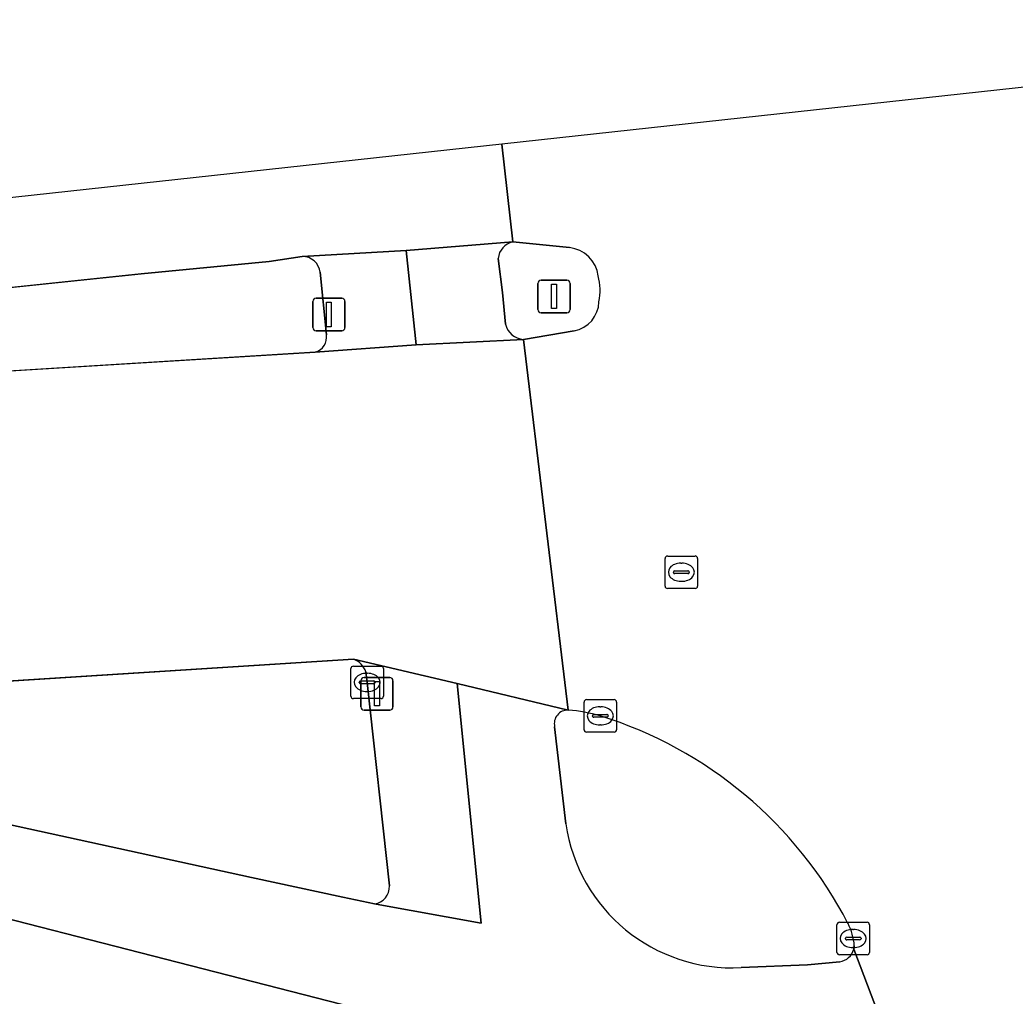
# Model space of a CAD drawing. Extents: x 160023 to 161302, y 384750 to 385707.
# Drawn here: x 161195.15 to 161225.81, y 385324.38 to 385354.45 of the extents above; entities that cross this region are included whole.
import ezdxf

# ---------------------------------------------------------------- set-up
doc = ezdxf.new("R2010")
doc.units = 0
for name, color, linetype in [('IMGEO_Berm_groen', 7, 'Continuous'), ('IMGEO_Fietspad_gesloten', 7, 'Continuous'), ('IMGEO_Kolk', 7, 'Continuous'), ('IMGEO_Lichtmast', 7, 'Continuous'), ('IMGEO_Rijbaan_lokaal_gesloten', 7, 'Continuous'), ('IMGEO_Rijbaan_regionaal_gesloten', 7, 'Continuous'), ('IMGEO_Rioolput', 7, 'Continuous'), ('IMGEO_Verkeerseiland_gesloten', 7, 'Continuous'), ('IMGEO_Verkeersregelinstallatiepaal', 7, 'Continuous'), ('IMGEO_Voetpad_open', 7, 'Continuous')]:
    doc.layers.add(name, color=color, linetype=linetype)

msp = doc.modelspace()

# ---------------------------------------------------------------- linework, layer by layer
at = {"layer": 'IMGEO_Berm_groen'}
for points in [[(161203.85, 385347.166), (161202.833, 385347.015), (161198.887, 385346.635), (161180.769, 385344.721), (161167.761, 385343.429), (161167.844, 385341.38)], [(161204.598, 385344.755), (161204.4, 385346.678)], [(161173.114, 385342.6), (161181.164, 385342.911), (161186.184, 385343.141), (161192.167, 385343.474), (161204.252, 385344.219)], [(161205.429, 385334.762), (161190.076, 385333.785), (161188.421, 385333.681), (161187.847, 385331.165), (161189.213, 385330.888), (161202.286, 385328.032), (161205.102, 385327.431), (161206.075, 385327.222)], [(161205.851, 385334.047), (161205.813, 385334.371)], [(161206.537, 385327.778), (161205.851, 385334.047)]]:
    msp.add_lwpolyline(points, dxfattribs=at)
for centre, radius, start, end in [((161203.849, 385346.611), 0.555, 6.9087, 89.9278), ((161204.118, 385344.685), 0.485, 286.0798, 8.2339), ((161205.177, 385334.131), 0.68, 20.7079, 68.2571), ((161206.002, 385327.753), 0.536, 277.8728, 2.6784)]:
    msp.add_arc(centre, radius, start, end, dxfattribs=at)
at = {"layer": 'IMGEO_Fietspad_gesloten'}
for points in [[(161210.337, 385347.612), (161207.051, 385347.35), (161207.365, 385344.447), (161210.663, 385344.611)], [(161210.023, 385346.058), (161209.889, 385347.106)], [(161210.115, 385345.079), (161210.023, 385346.058)], [(161212.046, 385333.194), (161208.623, 385334.016), (161209.365, 385326.626), (161206.127, 385327.213), (161206.075, 385327.222), (161205.102, 385327.431), (161202.286, 385328.032), (161189.213, 385330.888), (161187.847, 385331.165), (161187.038, 385331.362)], [(161211.969, 385329.694), (161211.625, 385332.682)], [(161186.629, 385331.923), (161186.104, 385328.987), (161206.601, 385323.731)], [(161210.529, 385319.122), (161214.309, 385285.046), (161215.796, 385285.125), (161216.781, 385290.428), (161216.706, 385291.012), (161216.684, 385291.417), (161214.826, 385306.402), (161213.244, 385319.486), (161213.23, 385319.602), (161212.865, 385322.292), (161221.988, 385322.8), (161220.839, 385325.828)], [(161220.413, 385325.442), (161219.41, 385325.349), (161217.375, 385325.261)]]:
    msp.add_lwpolyline(points, dxfattribs=at)
for centre, radius, start, end in [((161210.444, 385347.066), 0.556, 101.0602, 175.8981), ((161210.703, 385345.213), 0.604, 192.8438, 266.1606), ((161212.032, 385332.776), 0.418, 88.1318, 193.0096), ((161217.098, 385330.436), 5.182, 188.2287, 273.0668), ((161220.328, 385325.963), 0.528, 279.2203, 345.1393)]:
    msp.add_arc(centre, radius, start, end, dxfattribs=at)
at = {"layer": 'IMGEO_Kolk'}
for p, q in [((161205.425, 385334.547), (161206.277, 385334.547)), ((161205.35, 385333.621), (161205.35, 385334.473)), ((161205.838, 385334.327), (161205.863, 385334.327)), ((161206.351, 385334.473), (161206.351, 385333.621)), ((161205.609, 385334.041), (161205.609, 385334.053)), ((161206.047, 385334.004), (161205.649, 385334.004)), ((161205.652, 385334.09), (161206.05, 385334.09)), ((161206.093, 385334.053), (161206.093, 385334.041)), ((161205.861, 385333.767), (161205.836, 385333.767)), ((161206.277, 385333.547), (161205.425, 385333.547)), ((161212.532, 385332.589), (161212.532, 385333.441)), ((161212.607, 385333.515), (161213.459, 385333.515)), ((161213.02, 385333.295), (161213.045, 385333.295)), ((161213.533, 385333.441), (161213.533, 385332.589)), ((161212.791, 385333.009), (161212.791, 385333.021)), ((161213.229, 385332.972), (161212.831, 385332.972)), ((161212.834, 385333.058), (161213.232, 385333.058)), ((161213.275, 385333.021), (161213.275, 385333.009)), ((161213.043, 385332.735), (161213.018, 385332.735)), ((161213.459, 385332.515), (161212.607, 385332.515)), ((161220.323, 385325.732), (161220.323, 385326.584)), ((161220.398, 385326.658), (161221.25, 385326.658)), ((161221.324, 385326.584), (161221.324, 385325.732)), ((161220.811, 385326.438), (161220.836, 385326.438)), ((161220.582, 385326.152), (161220.582, 385326.164)), ((161221.02, 385326.115), (161220.622, 385326.115)), ((161220.625, 385326.201), (161221.023, 385326.201)), ((161221.066, 385326.164), (161221.066, 385326.152)), ((161221.25, 385325.658), (161220.398, 385325.658)), ((161220.834, 385325.878), (161220.809, 385325.878))]:
    msp.add_line(p, q, dxfattribs=at)
for points in [[(161205.425, 385334.547), (161206.277, 385334.547)], [(161205.35, 385333.621), (161205.35, 385334.473)], [(161206.351, 385334.473), (161206.351, 385333.621)], [(161206.277, 385333.547), (161205.425, 385333.547)], [(161212.532, 385332.589), (161212.532, 385333.441)], [(161212.607, 385333.515), (161213.459, 385333.515)], [(161213.533, 385333.441), (161213.533, 385332.589)], [(161213.459, 385332.515), (161212.607, 385332.515)], [(161220.323, 385325.732), (161220.323, 385326.584)], [(161220.398, 385326.658), (161221.25, 385326.658)], [(161221.324, 385326.584), (161221.324, 385325.732)], [(161221.25, 385325.658), (161220.398, 385325.658)]]:
    msp.add_lwpolyline(points, dxfattribs=at)
for centre, radius, start, end in [((161205.427, 385334.471), 0.0765, 91.552, 178.448), ((161205.427, 385334.471), 0.0765, 91.552, 178.448), ((161206.275, 385334.471), 0.0765, 1.552, 88.448), ((161206.275, 385334.471), 0.0765, 1.552, 88.448), ((161205.649, 385334.05), 0.0403, 85.8775, 175.7526), ((161205.646, 385334.04), 0.0366, 178.938, 274.7102), ((161206.05, 385334.047), 0.043, 264.8664, 352.4533), ((161206.054, 385334.052), 0.0386, 1.7309, 96.639), ((161205.427, 385333.623), 0.0765, 181.552, 268.448), ((161205.427, 385333.623), 0.0765, 181.552, 268.448), ((161206.275, 385333.623), 0.0765, 271.552, 358.448), ((161206.275, 385333.623), 0.0765, 271.552, 358.448), ((161212.609, 385333.439), 0.0765, 91.552, 178.448), ((161212.609, 385333.439), 0.0765, 91.552, 178.448), ((161213.457, 385333.439), 0.0765, 1.552, 88.448), ((161213.457, 385333.439), 0.0765, 1.552, 88.448), ((161212.831, 385333.018), 0.0403, 85.8775, 175.7526), ((161212.828, 385333.008), 0.0366, 178.938, 274.7102), ((161213.232, 385333.015), 0.043, 264.8664, 352.4533), ((161213.236, 385333.02), 0.0386, 1.7309, 96.639), ((161212.609, 385332.591), 0.0765, 181.552, 268.448), ((161212.609, 385332.591), 0.0765, 181.552, 268.448), ((161213.457, 385332.591), 0.0765, 271.552, 358.448), ((161213.457, 385332.591), 0.0765, 271.552, 358.448), ((161220.4, 385326.582), 0.0765, 91.552, 178.448), ((161220.4, 385326.582), 0.0765, 91.552, 178.448), ((161221.248, 385326.582), 0.0765, 1.552, 88.448), ((161221.248, 385326.582), 0.0765, 1.552, 88.448), ((161220.622, 385326.161), 0.0403, 85.8775, 175.7526), ((161220.619, 385326.151), 0.0366, 178.938, 274.7102), ((161221.023, 385326.158), 0.043, 264.8664, 352.4533), ((161221.027, 385326.163), 0.0386, 1.7309, 96.639), ((161220.4, 385325.734), 0.0765, 181.552, 268.448), ((161220.4, 385325.734), 0.0765, 181.552, 268.448), ((161221.248, 385325.734), 0.0765, 271.552, 358.448), ((161221.248, 385325.734), 0.0765, 271.552, 358.448)]:
    msp.add_arc(centre, radius, start, end, dxfattribs=at)
for centre, major_axis, ratio, start_param, end_param in [((161205.837, 385334.047), (-0.387, 0.002), 0.722429, 4.712389, 7.853982), ((161205.862, 385334.047), (-0.39, 0.002), 0.717154, 1.570796, 4.712389), ((161213.019, 385333.015), (-0.387, 0.002), 0.722429, 4.712389, 7.853982), ((161213.044, 385333.015), (-0.39, 0.002), 0.717154, 1.570796, 4.712389), ((161220.81, 385326.158), (-0.387, 0.002), 0.722429, 4.712389, 7.853982), ((161220.835, 385326.158), (-0.39, 0.002), 0.717154, 1.570796, 4.712389)]:
    msp.add_ellipse(centre, major_axis=major_axis, ratio=ratio, start_param=start_param, end_param=end_param, dxfattribs=at)
at = {"layer": 'IMGEO_Lichtmast'}
for p, q in [((161211.109, 385345.534), (161211.109, 385346.334)), ((161211.109, 385346.334), (161211.109, 385345.534)), ((161211.209, 385346.434), (161211.999, 385346.434)), ((161211.999, 385346.434), (161211.209, 385346.434)), ((161212.099, 385346.334), (161212.099, 385345.534)), ((161212.099, 385345.534), (161212.099, 385346.334)), ((161211.999, 385345.434), (161211.209, 385345.434)), ((161211.209, 385345.434), (161211.999, 385345.434))]:
    msp.add_line(p, q, dxfattribs=at)
msp.add_lwpolyline([(161211.529, 385346.309), (161211.679, 385346.309), (161211.679, 385345.559), (161211.529, 385345.559), (161211.529, 385346.309)], dxfattribs=at)
for centre, start, end in [((161211.209, 385346.334), 90, 180), ((161211.209, 385346.334), 90, 180), ((161211.999, 385346.334), 0, 90), ((161211.999, 385346.334), 360, 90), ((161211.209, 385345.534), 180, 270), ((161211.209, 385345.534), 180, 270), ((161211.999, 385345.534), 270, 0), ((161211.999, 385345.534), 270, 0)]:
    msp.add_arc(centre, 0.1, start, end, dxfattribs=at)
at = {"layer": 'IMGEO_Rijbaan_lokaal_gesloten'}
for points in [[(161166.76, 385343.364), (161167.761, 385343.429), (161180.769, 385344.721), (161198.887, 385346.635), (161202.833, 385347.015), (161203.85, 385347.166), (161207.051, 385347.35), (161210.337, 385347.612), (161210, 385350.626), (161164.38, 385345.655), (161159.084, 385345.381), (160946.542, 385334.387), (160858.736, 385329.845)], [(160862.639, 385317.47), (160863.719, 385317.527), (160867.517, 385317.701), (160867.815, 385317.715), (160872.734, 385317.942), (160878.109, 385318.511), (160939.926, 385321.572), (161002.691, 385324.976), (161116.828, 385330.675), (161175.105, 385333.21), (161187.334, 385333.626), (161188.421, 385333.681), (161190.076, 385333.785), (161205.429, 385334.762), (161208.623, 385334.016), (161212.046, 385333.194), (161210.663, 385344.611), (161207.365, 385344.447), (161204.252, 385344.219), (161192.167, 385343.474), (161186.184, 385343.141), (161181.164, 385342.911), (161173.114, 385342.6)]]:
    msp.add_lwpolyline(points, dxfattribs=at)
at = {"layer": 'IMGEO_Rijbaan_regionaal_gesloten'}
for points in [[(161245.105, 385354.451), (161210, 385350.626), (161210.337, 385347.612), (161212.08, 385347.438)], [(161212.23, 385344.873), (161210.663, 385344.611), (161212.046, 385333.194)], [(161220.856, 385325.934), (161220.839, 385325.828), (161221.988, 385322.8), (161222.816, 385320.201), (161223.038, 385319.214)]]:
    msp.add_lwpolyline(points, dxfattribs=at)
for centre, radius, start, end in [((161211.972, 385346.437), 1.007, 7.415, 83.8213), ((161211.2, 385346.121), 1.825, 348.8741, 14.1408), ((161212.052, 385345.795), 0.939, 280.9214, 358.3941), ((161211.562, 385327.714), 5.501, 74.4894, 84.952), ((161209.178, 385320.664), 12.938, 27.4269, 72.6656), ((161218.991, 385325.782), 1.872, 4.6645, 26.7432)]:
    msp.add_arc(centre, radius, start, end, dxfattribs=at)
at = {"layer": 'IMGEO_Rioolput'}
for p, q in [((161215.103, 385337.939), (161215.955, 385337.939)), ((161215.028, 385337.013), (161215.028, 385337.865)), ((161215.516, 385337.719), (161215.541, 385337.719)), ((161216.029, 385337.865), (161216.029, 385337.013)), ((161215.287, 385337.433), (161215.287, 385337.445)), ((161215.725, 385337.396), (161215.327, 385337.396)), ((161215.33, 385337.482), (161215.728, 385337.482)), ((161215.771, 385337.445), (161215.771, 385337.433)), ((161215.539, 385337.159), (161215.514, 385337.159)), ((161215.955, 385336.939), (161215.103, 385336.939))]:
    msp.add_line(p, q, dxfattribs=at)
for points in [[(161215.103, 385337.939), (161215.955, 385337.939)], [(161215.028, 385337.013), (161215.028, 385337.865)], [(161216.029, 385337.865), (161216.029, 385337.013)], [(161215.955, 385336.939), (161215.103, 385336.939)]]:
    msp.add_lwpolyline(points, dxfattribs=at)
for centre, radius, start, end in [((161215.105, 385337.863), 0.0765, 91.552, 178.448), ((161215.105, 385337.863), 0.0765, 91.552, 178.448), ((161215.953, 385337.863), 0.0765, 1.552, 88.448), ((161215.953, 385337.863), 0.0765, 1.552, 88.448), ((161215.327, 385337.442), 0.0403, 85.8775, 175.7526), ((161215.324, 385337.432), 0.0366, 178.938, 274.7102), ((161215.728, 385337.439), 0.043, 264.8664, 352.4533), ((161215.732, 385337.444), 0.0386, 1.7309, 96.639), ((161215.105, 385337.015), 0.0765, 181.552, 268.448), ((161215.105, 385337.015), 0.0765, 181.552, 268.448), ((161215.953, 385337.015), 0.0765, 271.552, 358.448), ((161215.953, 385337.015), 0.0765, 271.552, 358.448)]:
    msp.add_arc(centre, radius, start, end, dxfattribs=at)
for centre, major_axis, ratio, start_param, end_param in [((161215.515, 385337.439), (-0.387, 0.002), 0.722429, 4.712389, 7.853982), ((161215.54, 385337.439), (-0.39, 0.002), 0.717154, 1.570796, 4.712389)]:
    msp.add_ellipse(centre, major_axis=major_axis, ratio=ratio, start_param=start_param, end_param=end_param, dxfattribs=at)
at = {"layer": 'IMGEO_Verkeerseiland_gesloten'}
for points in [[(161212.08, 385347.438), (161210.337, 385347.612)], [(161209.889, 385347.106), (161210.023, 385346.058), (161210.115, 385345.079)], [(161210.663, 385344.611), (161212.23, 385344.873)], [(161211.625, 385332.682), (161211.969, 385329.694)], [(161220.839, 385325.828), (161220.856, 385325.934)], [(161217.375, 385325.261), (161219.41, 385325.349), (161220.413, 385325.442)]]:
    msp.add_lwpolyline(points, dxfattribs=at)
for centre, radius, start, end in [((161210.444, 385347.066), 0.556, 101.0602, 175.8981), ((161211.972, 385346.437), 1.007, 7.415, 83.8213), ((161211.2, 385346.121), 1.825, 348.8741, 14.1408), ((161212.052, 385345.795), 0.939, 280.9214, 358.3941), ((161210.703, 385345.213), 0.604, 192.8438, 266.1606), ((161212.032, 385332.776), 0.418, 88.1318, 193.0096), ((161211.562, 385327.714), 5.501, 74.4894, 84.952), ((161209.178, 385320.664), 12.938, 27.4269, 72.6656), ((161217.098, 385330.436), 5.182, 188.2287, 273.0668), ((161218.991, 385325.782), 1.872, 4.6645, 26.7432), ((161220.328, 385325.963), 0.528, 279.2203, 345.1393)]:
    msp.add_arc(centre, radius, start, end, dxfattribs=at)
at = {"layer": 'IMGEO_Verkeersregelinstallatiepaal'}
for p, q in [((161204.276, 385345.878), (161205.066, 385345.878)), ((161205.066, 385345.878), (161204.276, 385345.878)), ((161204.176, 385344.978), (161204.176, 385345.778)), ((161204.176, 385345.778), (161204.176, 385344.978)), ((161205.166, 385345.778), (161205.166, 385344.978)), ((161205.166, 385344.978), (161205.166, 385345.778)), ((161205.066, 385344.878), (161204.276, 385344.878)), ((161204.276, 385344.878), (161205.066, 385344.878)), ((161205.756, 385334.195), (161206.546, 385334.195)), ((161206.546, 385334.195), (161205.756, 385334.195)), ((161205.656, 385333.295), (161205.656, 385334.095)), ((161205.656, 385334.095), (161205.656, 385333.295)), ((161206.646, 385334.095), (161206.646, 385333.295)), ((161206.646, 385333.295), (161206.646, 385334.095)), ((161206.546, 385333.195), (161205.756, 385333.195)), ((161205.756, 385333.195), (161206.546, 385333.195))]:
    msp.add_line(p, q, dxfattribs=at)
for points in [[(161204.596, 385345.753), (161204.746, 385345.753), (161204.746, 385345.003), (161204.596, 385345.003), (161204.596, 385345.753)], [(161206.076, 385334.07), (161206.226, 385334.07), (161206.226, 385333.32), (161206.076, 385333.32), (161206.076, 385334.07)]]:
    msp.add_lwpolyline(points, dxfattribs=at)
for centre, start, end in [((161204.276, 385345.778), 90, 180), ((161204.276, 385345.778), 90, 180), ((161205.066, 385345.778), 0, 90), ((161205.066, 385345.778), 360, 90), ((161204.276, 385344.978), 180, 270), ((161204.276, 385344.978), 180, 270), ((161205.066, 385344.978), 270, 0), ((161205.066, 385344.978), 270, 0), ((161205.756, 385334.095), 90, 180), ((161205.756, 385334.095), 90, 180), ((161206.546, 385334.095), 0, 90), ((161206.546, 385334.095), 360, 90), ((161205.756, 385333.295), 180, 270), ((161205.756, 385333.295), 180, 270), ((161206.546, 385333.295), 270, 0), ((161206.546, 385333.295), 270, 0)]:
    msp.add_arc(centre, 0.1, start, end, dxfattribs=at)
at = {"layer": 'IMGEO_Voetpad_open'}
for points in [[(161207.051, 385347.35), (161203.85, 385347.166)], [(161204.252, 385344.219), (161207.365, 385344.447), (161207.051, 385347.35)], [(161204.4, 385346.678), (161204.598, 385344.755)], [(161208.623, 385334.016), (161205.429, 385334.762)], [(161205.813, 385334.371), (161205.851, 385334.047), (161206.537, 385327.778)], [(161206.075, 385327.222), (161206.127, 385327.213), (161209.365, 385326.626), (161208.623, 385334.016)], [(161177.006, 385327.762), (161180.558, 385327.108), (161204.537, 385321.219), (161206.601, 385323.731), (161186.104, 385328.987)]]:
    msp.add_lwpolyline(points, dxfattribs=at)
for centre, radius, start, end in [((161203.849, 385346.611), 0.555, 6.9087, 89.9278), ((161204.118, 385344.685), 0.485, 286.0798, 8.2339), ((161205.177, 385334.131), 0.68, 20.7079, 68.2571), ((161206.002, 385327.753), 0.536, 277.8728, 2.6784)]:
    msp.add_arc(centre, radius, start, end, dxfattribs=at)

doc.saveas('drawing.dxf')
